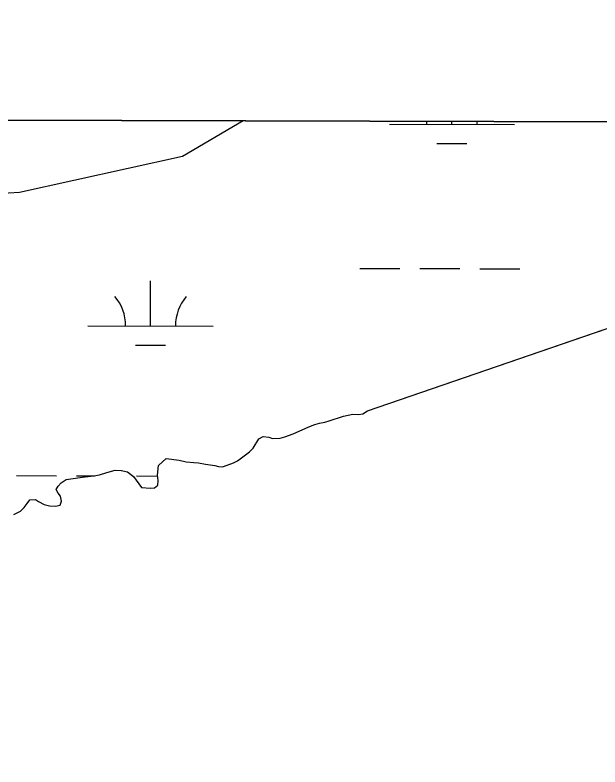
# Model space of a CAD drawing. Extents: x 3161514 to 3199414, y 831166 to 856601.
# Drawn here: x 3196207 to 3196674, y 854219 to 854820 of the extents above; entities that cross this region are included whole.
import ezdxf

# ---------------------------------------------------------------- set-up
doc = ezdxf.new("R2010")
doc.units = 0
for name, color, linetype in [('V-GRID-FRAM', 7, 'Continuous'), ('V-SITE-VEGE', 7, 'Continuous'), ('V-TOPO-SHOR', 7, 'Continuous'), ('V-WETL-SWMP', 7, 'Continuous')]:
    doc.layers.add(name, color=color, linetype=linetype)

msp = doc.modelspace()

# ---------------------------------------------------------------- linework, layer by layer
at = {"layer": 'V-GRID-FRAM'}
msp.add_lwpolyline([(3165761.05, 854820.03), (3197144.33, 854733.31), (3197102.01, 836546.11), (3165702.85, 836632.88), (3165761.05, 854820.03)], dxfattribs=at)
at = {"layer": 'V-SITE-VEGE'}
for p, q in [((3197118.26, 854733.38), (3193473.21, 854743.45)), ((3196488.26, 854503.71), (3196942.42, 854659.71)), ((3196484.47, 854501.2), (3196488.26, 854503.71)), ((3196457.6, 854495.52), (3196469, 854499.46)), ((3196469, 854499.46), (3196476.39, 854500.89)), ((3196476.39, 854500.89), (3196481.11, 854500.71)), ((3196481.11, 854500.71), (3196484.47, 854501.2)), ((3196441.26, 854490.85), (3196446.18, 854492.7)), ((3196446.18, 854492.7), (3196449.76, 854493.86)), ((3196449.76, 854493.86), (3196454.24, 854494.58)), ((3196454.24, 854494.58), (3196457.6, 854495.52)), ((3196428.76, 854485.1), (3196441.26, 854490.85)), ((3196396.78, 854473.76), (3196401.42, 854481.21)), ((3196401.42, 854481.21), (3196404.76, 854483.05)), ((3196404.76, 854483.05), (3196409.25, 854482.65)), ((3196409.25, 854482.65), (3196412.19, 854481.56)), ((3196412.19, 854481.56), (3196418.47, 854481.62)), ((3196418.47, 854481.62), (3196422.27, 854482.79)), ((3196422.27, 854482.79), (3196428.76, 854485.1)), ((3196393.9, 854470.81), (3196396.78, 854473.76)), ((3196384.32, 854463.74), (3196393.9, 854470.81)), ((3196321.29, 854459.92), (3196327.29, 854465.59)), ((3196327.29, 854465.59), (3196337.63, 854464.13)), ((3196337.63, 854464.13), (3196343.26, 854462.85)), ((3196343.26, 854462.85), (3196349.55, 854462.24)), ((3196349.55, 854462.24), (3196353.14, 854462.06)), ((3196353.14, 854462.06), (3196358.77, 854461)), ((3196376.06, 854460.06), (3196381.2, 854462.14)), ((3196381.2, 854462.14), (3196384.32, 854463.74)), ((3196279.83, 854454.3), (3196286.54, 854456.17)), ((3196286.54, 854456.17), (3196291.49, 854455.77)), ((3196291.49, 854455.77), (3196296.44, 854454.71)), ((3196320.48, 854452.05), (3196321.29, 854459.92)), ((3196358.77, 854461), (3196366.18, 854459.96)), ((3196366.18, 854459.96), (3196369.11, 854459.09)), ((3196369.11, 854459.09), (3196372.26, 854458.9)), ((3196372.26, 854458.9), (3196376.06, 854460.06)), ((3196247.35, 854448.78), (3196260.35, 854450.5)), ((3196260.35, 854450.5), (3196269.54, 854451.5)), ((3196269.54, 854451.5), (3196274.02, 854452.44)), ((3196274.02, 854452.44), (3196279.83, 854454.3)), ((3196296.44, 854454.71), (3196301.19, 854451.17)), ((3196301.19, 854451.17), (3196307.57, 854442.26)), ((3196320.97, 854448.02), (3196320.48, 854452.05)), ((3196239.35, 854440.62), (3196240.9, 854443.33)), ((3196240.9, 854443.33), (3196243.33, 854446.05)), ((3196243.33, 854446.05), (3196247.35, 854448.78)), ((3196317.9, 854442.15), (3196320.57, 854444.2)), ((3196320.57, 854444.2), (3196320.97, 854448.02)), ((3196240.96, 854437.72), (3196239.35, 854440.62)), ((3196242.78, 854435.27), (3196240.96, 854437.72)), ((3196307.57, 854442.26), (3196314.76, 854441.66)), ((3196314.76, 854441.66), (3196317.9, 854442.15)), ((3196216.13, 854429.59), (3196218.35, 854432.31)), ((3196218.35, 854432.31), (3196222.83, 854432.81)), ((3196222.83, 854432.81), (3196225.32, 854431.04)), ((3196242.63, 854428.31), (3196243.72, 854431.46)), ((3196243.72, 854431.46), (3196242.78, 854435.27)), ((3196210.82, 854423.25), (3196213.7, 854426.2)), ((3196213.7, 854426.2), (3196216.13, 854429.59)), ((3196225.32, 854431.04), (3196229.83, 854428.62)), ((3196229.83, 854428.62), (3196234.11, 854427.54)), ((3196234.11, 854427.54), (3196238.82, 854427.37)), ((3196238.82, 854427.37), (3196242.63, 854428.31)), ((3196205.45, 854420.72), (3196210.82, 854423.25))]:
    msp.add_line(p, q, dxfattribs=at)
at = {"layer": 'V-TOPO-SHOR'}
for points in [[(3196320.97, 854448.02), (3196320.48, 854452.05), (3196321.29, 854459.92), (3196327.29, 854465.59), (3196337.63, 854464.13), (3196343.26, 854462.85), (3196349.55, 854462.24), (3196353.14, 854462.06), (3196358.77, 854461), (3196366.18, 854459.96), (3196369.11, 854459.09), (3196372.26, 854458.9), (3196376.06, 854460.06), (3196381.2, 854462.14), (3196384.32, 854463.74), (3196393.9, 854470.81), (3196396.78, 854473.76), (3196401.42, 854481.21), (3196404.76, 854483.05), (3196409.25, 854482.65), (3196412.19, 854481.56), (3196418.47, 854481.62), (3196422.27, 854482.79), (3196428.76, 854485.1), (3196441.26, 854490.85), (3196446.18, 854492.7), (3196449.76, 854493.86), (3196454.24, 854494.58), (3196457.6, 854495.52), (3196469, 854499.46), (3196476.39, 854500.89), (3196481.11, 854500.71), (3196484.47, 854501.2), (3196488.26, 854503.71), (3196942.42, 854659.71)], [(3196205.45, 854420.72), (3196210.81, 854423.25), (3196213.7, 854426.2), (3196216.13, 854429.59), (3196218.35, 854432.31), (3196222.83, 854432.81), (3196225.32, 854431.04), (3196229.83, 854428.62), (3196234.11, 854427.54), (3196238.82, 854427.37), (3196242.63, 854428.31), (3196243.72, 854431.46), (3196242.78, 854435.27), (3196240.96, 854437.72), (3196239.35, 854440.62), (3196240.9, 854443.33), (3196243.33, 854446.05), (3196247.35, 854448.79), (3196260.35, 854450.5), (3196269.54, 854451.5), (3196274.02, 854452.44), (3196279.83, 854454.3), (3196286.54, 854456.17), (3196291.49, 854455.77), (3196296.44, 854454.71), (3196301.19, 854451.17), (3196307.57, 854442.26), (3196314.76, 854441.66), (3196317.9, 854442.15), (3196320.57, 854444.2), (3196320.97, 854448.02)]]:
    msp.add_lwpolyline(points, dxfattribs=at)
at = {"layer": 'V-WETL-SWMP'}
for p, q in [((3196388.9, 854735.39), (3196340.25, 854707)), ((3197118.25, 854733.38), (3196388.9, 854735.39)), ((3196505.7, 854732.88), (3196605.7, 854732.6)), ((3196555.7, 854732.74), (3196555.71, 854734.93)), ((3196543.66, 854717.34), (3196567.66, 854717.27)), ((3196340.25, 854707), (3196210.02, 854678.03)), ((3196210.02, 854678.03), (3196065.31, 854670.79)), ((3196488.25, 854503.71), (3196942.42, 854659.72)), ((3196481.98, 854617.51), (3196513.98, 854617.42)), ((3196529.98, 854617.38), (3196561.98, 854617.29)), ((3196577.98, 854617.24), (3196609.98, 854617.16)), ((3196314.78, 854571.54), (3196314.88, 854607.54)), ((3196264.78, 854571.68), (3196364.78, 854571.4)), ((3196302.74, 854556.14), (3196326.74, 854556.08)), ((3196484.47, 854501.2), (3196488.25, 854503.71)), ((3196457.59, 854495.52), (3196469, 854499.46)), ((3196469, 854499.46), (3196476.39, 854500.89)), ((3196476.39, 854500.89), (3196481.1, 854500.72)), ((3196481.1, 854500.72), (3196484.47, 854501.2)), ((3196441.26, 854490.86), (3196446.18, 854492.71)), ((3196446.18, 854492.71), (3196449.76, 854493.87)), ((3196449.76, 854493.87), (3196454.24, 854494.59)), ((3196454.24, 854494.59), (3196457.59, 854495.52)), ((3196428.75, 854485.11), (3196441.26, 854490.86)), ((3196396.78, 854473.76), (3196401.41, 854481.22)), ((3196401.41, 854481.22), (3196404.76, 854483.05)), ((3196404.76, 854483.05), (3196409.25, 854482.65)), ((3196409.25, 854482.65), (3196412.18, 854481.56)), ((3196412.18, 854481.56), (3196418.47, 854481.63)), ((3196418.47, 854481.63), (3196422.27, 854482.79)), ((3196422.27, 854482.79), (3196428.75, 854485.11)), ((3196393.89, 854470.81), (3196396.78, 854473.76)), ((3196384.32, 854463.75), (3196393.89, 854470.81)), ((3196321.29, 854459.92), (3196327.29, 854465.6)), ((3196327.29, 854465.6), (3196337.63, 854464.14)), ((3196337.63, 854464.14), (3196343.26, 854462.85)), ((3196343.26, 854462.85), (3196349.55, 854462.25)), ((3196349.55, 854462.25), (3196353.14, 854462.06)), ((3196353.14, 854462.06), (3196358.76, 854461)), ((3196376.06, 854460.07), (3196381.2, 854462.15)), ((3196381.2, 854462.15), (3196384.32, 854463.75)), ((3196279.83, 854454.31), (3196286.54, 854456.18)), ((3196286.54, 854456.18), (3196291.48, 854455.78)), ((3196291.48, 854455.78), (3196296.43, 854454.71)), ((3196320.48, 854452.06), (3196321.29, 854459.92)), ((3196358.76, 854461), (3196366.18, 854459.96)), ((3196366.18, 854459.96), (3196369.11, 854459.1)), ((3196369.11, 854459.1), (3196372.25, 854458.91)), ((3196372.25, 854458.91), (3196376.06, 854460.07)), ((3196207.61, 854451.77), (3196239.61, 854451.68)), ((3196247.34, 854448.79), (3196260.34, 854450.5)), ((3196255.61, 854451.63), (3196269.96, 854451.59)), ((3196260.34, 854450.5), (3196269.53, 854451.5)), ((3196269.53, 854451.5), (3196274.01, 854452.45)), ((3196274.01, 854452.45), (3196279.83, 854454.31)), ((3196296.43, 854454.71), (3196301.19, 854451.17)), ((3196301.19, 854451.17), (3196307.57, 854442.27)), ((3196303.61, 854451.5), (3196320.55, 854451.45)), ((3196320.97, 854448.02), (3196320.48, 854452.06)), ((3196239.35, 854440.62), (3196240.89, 854443.33)), ((3196240.89, 854443.33), (3196243.33, 854446.05)), ((3196243.33, 854446.05), (3196247.34, 854448.79)), ((3196317.89, 854442.15), (3196320.56, 854444.2)), ((3196320.56, 854444.2), (3196320.97, 854448.02)), ((3196240.95, 854437.72), (3196239.35, 854440.62)), ((3196242.78, 854435.27), (3196240.95, 854437.72)), ((3196307.57, 854442.27), (3196314.76, 854441.67)), ((3196314.76, 854441.67), (3196317.89, 854442.15)), ((3196216.13, 854429.6), (3196218.34, 854432.31)), ((3196218.34, 854432.31), (3196222.83, 854432.81)), ((3196222.83, 854432.81), (3196225.32, 854431.04)), ((3196242.63, 854428.31), (3196243.72, 854431.47)), ((3196243.72, 854431.47), (3196242.78, 854435.27)), ((3196210.81, 854423.25), (3196213.7, 854426.2)), ((3196213.7, 854426.2), (3196216.13, 854429.6)), ((3196225.32, 854431.04), (3196229.83, 854428.62)), ((3196229.83, 854428.62), (3196234.11, 854427.55)), ((3196234.11, 854427.55), (3196238.82, 854427.38)), ((3196238.82, 854427.38), (3196242.63, 854428.31)), ((3196205.45, 854420.73), (3196210.81, 854423.25))]:
    msp.add_line(p, q, dxfattribs=at)
for centre, start, end in [((3196500.46, 854733.36), 359.06989, 2.6382), ((3196610.95, 854733.06), 177.04525, 180.61354), ((3196259.54, 854572.17), 359.06989, 40.61354), ((3196370.03, 854571.86), 139.06988, 180.61354)]:
    msp.add_arc(centre, 35.25, start, end, dxfattribs=at)

doc.saveas('drawing.dxf')
